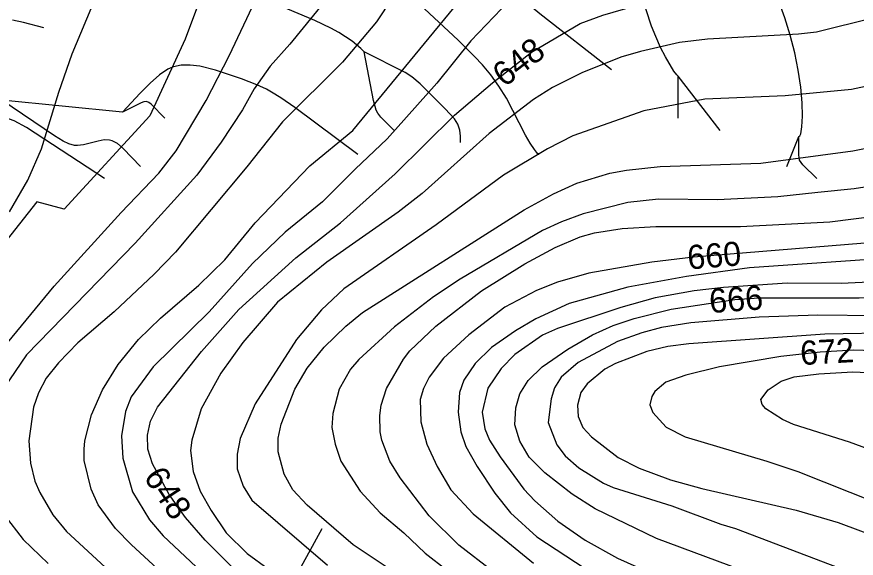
# Model space of a CAD drawing. Extents: x -709584 to -702006, y -1161789 to -1157496.
# Drawn here: x -707390.7 to -707043.2, y -1161156.7 to -1160932.5 of the extents above; entities that cross this region are included whole.
import ezdxf

# ---------------------------------------------------------------- set-up
doc = ezdxf.new("R2010")
doc.units = 0
for name, color, linetype in [('120_vrstevnice hlavní', 7, 'Continuous'), ('121_vrstevnice hlavní_popis', 7, 'Continuous'), ('122_vrstevnice základní', 7, 'Continuous'), ('411_akumulovaný odtok', 7, 'Continuous')]:
    doc.layers.add(name, color=color, linetype=linetype)

msp = doc.modelspace()

# ---------------------------------------------------------------- linework, layer by layer
at = {"layer": '120_vrstevnice hlavní'}
for points in [[(-707255.05, -1160915.98), (-707277.76, -1160943.75), (-707285.86, -1160952.86), (-707292.52, -1160962.26), (-707297.29, -1160970.94), (-707306.11, -1160984.4), (-707316.24, -1160997.99), (-707341.69, -1161026.2), (-707386.68, -1161072.48), (-707396.08, -1161086.22)], [(-707035.76, -1160932.92), (-707059.64, -1160938.83), (-707067.16, -1160939.7), (-707104.77, -1160941.73), (-707116.34, -1160943.17), (-707132.54, -1160946.79), (-707140.64, -1160949.25), (-707156.84, -1160955.61), (-707168.99, -1160961.69), (-707176.8, -1160966.75), (-707195.17, -1160980.78), (-707222.94, -1161005.66), (-707232.92, -1161013.32), (-707262.43, -1161034.15), (-707282.82, -1161050.64), (-707297.14, -1161067.42), (-707306.26, -1161080.01), (-707314.36, -1161094.76), (-707318.26, -1161107.78), (-707318.84, -1161112.12), (-707317.68, -1161120.79), (-707314.79, -1161128.9), (-707310.31, -1161137), (-707304.09, -1161146.25), (-707295.41, -1161154.79), (-707286.73, -1161161.15)], [(-707019.43, -1161024.61), (-707110.55, -1161031.98), (-707127.91, -1161034.15), (-707153.95, -1161038.64), (-707166.96, -1161042.4), (-707175.64, -1161045.87), (-707188.66, -1161052.67), (-707203.56, -1161064.24), (-707214.12, -1161073.78), (-707220.05, -1161081.74), (-707222.36, -1161086.37), (-707223.81, -1161091), (-707223.52, -1161100.26), (-707220.92, -1161109.51), (-707216.72, -1161118.77), (-707211.08, -1161128.32), (-707201.82, -1161138.3), (-707176.8, -1161158.69)], [(-707025.79, -1161063.37), (-707056.17, -1161063.95), (-707112.58, -1161067.85), (-707121.26, -1161069.01), (-707129.94, -1161071.04), (-707142.95, -1161076.1), (-707147.29, -1161078.41), (-707154.67, -1161084.49), (-707157.27, -1161088.11), (-707158.57, -1161093.31), (-707158.29, -1161097.94), (-707156.41, -1161102.57), (-707152.79, -1161106.48), (-707141.8, -1161115.01), (-707133.12, -1161119.35), (-707120.1, -1161124.27), (-707107.08, -1161127.88), (-707068.03, -1161136.85), (-707050.67, -1161141.91), (-707033.31, -1161148.42)], [(-707395.94, -1161138.73), (-707388.12, -1161149), (-707377.71, -1161158.84)]]:
    msp.add_lwpolyline(points, dxfattribs=at)
at = {"layer": '122_vrstevnice základní'}
for points in [[(-707039.39, -1160769.31), (-707047.49, -1160770.03), (-707061.66, -1160772.93), (-707077.86, -1160778.42), (-707092.04, -1160785.51), (-707100.14, -1160790.57), (-707118.22, -1160799.83), (-707147, -1160812.85), (-707157.42, -1160818.2), (-707169.42, -1160827.17), (-707185.91, -1160842.79), (-707194.01, -1160852.91), (-707205.58, -1160873.74), (-707220.05, -1160903.83), (-707229.16, -1160915.26), (-707241.89, -1160934.49), (-707255.92, -1160951.27), (-707280.8, -1160976.01), (-707295.55, -1160994.66), (-707325.06, -1161029.96), (-707333.88, -1161039.07), (-707350.37, -1161054.69), (-707365.42, -1161067.56), (-707373.52, -1161075.81)], [(-707403.02, -1160828.9), (-707379.3, -1160825.14), (-707357.03, -1160819.5), (-707335.33, -1160811.69), (-707311.61, -1160799.68), (-707303.8, -1160796.5), (-707296.72, -1160794.22), (-707287.7, -1160790.45), (-707278.29, -1160798.35), (-707268.79, -1160803.59), (-707264.45, -1160807.35), (-707261.13, -1160812.99), (-707259.54, -1160818.78), (-707260.26, -1160824.56), (-707263.01, -1160829.77), (-707274.15, -1160843.08), (-707281.52, -1160853.2), (-707293.09, -1160875.19), (-707309.15, -1160909.9), (-707321.01, -1160941.73), (-707335.62, -1160973.55), (-707371.13, -1161012.11), (-707382.43, -1161009.09), (-707421.99, -1161059.2)], [(-707340.39, -1161066.12), (-707331.28, -1161057.29), (-707315.37, -1161043.55), (-707304.67, -1161033.14), (-707292.08, -1161017.81), (-707269.37, -1160994.23), (-707251.58, -1160979.62), (-707205.87, -1160923.79), (-707194.59, -1160912.36), (-707174.49, -1160889.07), (-707150.76, -1160867.67), (-707131.09, -1160854.65), (-707074.25, -1160826.3), (-707068.9, -1160824.27), (-707056.46, -1160821.38), (-707034.18, -1160818.63)], [(-707393.77, -1161013.18), (-707386.1, -1161000.16), (-707380.46, -1160987.14), (-707373.37, -1160963.71), (-707367.88, -1160947.8), (-707358.18, -1160924.66), (-707350.23, -1160907.3), (-707345.02, -1160892.83), (-707343.14, -1160881.26), (-707343.58, -1160872.58), (-707344.88, -1160866.8), (-707346.18, -1160863.91), (-707350.52, -1160858.41), (-707355.44, -1160854.65), (-707366.28, -1160852.04), (-707375.54, -1160852.04), (-707396.37, -1160856.39)], [(-707275.16, -1161032.27), (-707256.79, -1161017.81), (-707234.08, -1160997.56), (-707209.49, -1160973.26), (-707193.87, -1160959.8), (-707177.67, -1160947.08), (-707157.56, -1160935.22), (-707148.16, -1160931.74), (-707134.28, -1160927.84), (-707116.92, -1160925.52), (-707085.67, -1160918.44), (-707054.43, -1160909.47), (-707023.48, -1160898.62), (-707009.59, -1160895.44), (-706990.5, -1160892.4), (-706955.49, -1160891.1), (-706921.65, -1160891.68), (-706910.94, -1160892.4), (-706891.85, -1160892.26), (-706873.92, -1160893.41), (-706844.99, -1160893.12), (-706823.58, -1160895.01), (-706800.73, -1160898.5)], [(-707312.33, -1160967.18), (-707302.79, -1160948.67), (-707291.94, -1160925.53)], [(-707190.11, -1160929.14), (-707202.84, -1160942.45), (-707216.87, -1160959.95), (-707237.42, -1160983.07), (-707250.71, -1160995.53), (-707264.17, -1161009.13), (-707279.64, -1161021.71), (-707293.09, -1161034.59), (-707311.03, -1161054.69), (-707334.32, -1161077.4), (-707343.43, -1161089.84), (-707345.75, -1161095.92), (-707347.34, -1161106.04), (-707346.9, -1161115.3), (-707342.85, -1161129.18), (-707335.76, -1161140.76), (-707330.12, -1161147.41), (-707316.53, -1161160.28)], [(-707027.82, -1160958.79), (-707045.17, -1160962.55), (-707072.66, -1160965.16), (-707105.92, -1160966.6), (-707131.09, -1160971.38), (-707160.6, -1160981.79), (-707171.01, -1160987.14), (-707189.24, -1160997.99), (-707217.16, -1161018.68), (-707255.34, -1161045.15), (-707264.6, -1161053.82), (-707275.01, -1161066.12), (-707292.08, -1161092.73), (-707298.3, -1161107.05), (-707299.46, -1161113.56), (-707299.46, -1161119.64), (-707297, -1161126.87), (-707293.38, -1161132.66), (-707262.14, -1161159.56)], [(-707390.87, -1161164.91), (-707407.65, -1161142.2), (-707412.28, -1161132.95), (-707416.33, -1161116.75), (-707416.91, -1161107.2), (-707414.89, -1161097.65), (-707412.86, -1161093.02), (-707405.92, -1161081.45), (-707400.56, -1161074.51), (-707375.25, -1161043.99), (-707347.48, -1161013.47), (-707332, -1160997.27), (-707324.77, -1160988.01), (-707312.33, -1160967.18)], [(-707229.16, -1161166.07), (-707251.44, -1161151.17), (-707270.53, -1161134.68), (-707276.46, -1161128.32), (-707280.08, -1161121.95), (-707282.54, -1161112.7), (-707282.54, -1161106.91), (-707281.23, -1161101.12), (-707275.59, -1161086.66), (-707270.53, -1161077.98), (-707263.44, -1161069.3), (-707254.47, -1161060.62), (-707247.68, -1161054.98), (-707180.71, -1161012.46), (-707168.56, -1161005.8), (-707158.86, -1161001.32), (-707145.27, -1160997.27), (-707138.33, -1160995.97), (-707124.44, -1160994.52), (-707082.78, -1160993.07), (-707044.59, -1160988.01), (-707020.3, -1160983.09)], [(-707004.96, -1160997.7), (-707044.02, -1161003.78), (-707059.06, -1161005.22), (-707075.67, -1161007), (-707100.72, -1161008.26), (-707125.02, -1161007.97), (-707137.75, -1161009.42), (-707156.26, -1161014.05), (-707165.23, -1161017.37), (-707173.04, -1161020.99), (-707207.18, -1161041.09), (-707218.17, -1161048.47), (-707234.37, -1161060.91), (-707249.12, -1161074.36), (-707252.59, -1161078.41), (-707257.22, -1161086.66), (-707259.97, -1161096.78), (-707260.26, -1161102.57), (-707258.96, -1161109.51), (-707256.64, -1161116.46), (-707248.54, -1161128.9), (-707240.3, -1161137.86), (-707230.46, -1161146.25), (-707221.63, -1161154.67), (-707212.38, -1161161.73)], [(-707193.87, -1161162.02), (-707207.75, -1161151.31), (-707220.05, -1161139.17), (-707232.05, -1161123.4), (-707236.25, -1161116.46), (-707239.58, -1161107.78), (-707240.3, -1161104.3), (-707240.44, -1161097.65), (-707239.87, -1161093.31), (-707237.7, -1161086.37), (-707230.61, -1161074.22), (-707228, -1161070.75), (-707217.3, -1161060.62), (-707198.35, -1161046.01), (-707180.42, -1161034.73), (-707167.83, -1161028.08), (-707157.56, -1161023.59), (-707151.63, -1161022), (-707140.06, -1161020.12), (-707126.17, -1161019.25), (-707091.17, -1161019.25), (-707054.14, -1161017.37), (-707035.63, -1161015.06)], [(-707023.77, -1161031.98), (-707087.41, -1161036.47), (-707113.45, -1161040.08), (-707137.75, -1161044.42), (-707162.05, -1161051.22), (-707175.93, -1161057.58), (-707184.32, -1161062.5), (-707194.16, -1161069.45), (-707200.96, -1161076.1), (-707205.73, -1161082.9), (-707207.46, -1161088.11), (-707208.04, -1161096.21), (-707206.89, -1161104.3), (-707204.86, -1161110.38), (-707200.09, -1161118.77), (-707192.85, -1161129.76), (-707186.35, -1161137.86), (-707175.5, -1161147.84), (-707151.49, -1161163.61), (-707122.12, -1161180.24), (-707101.01, -1161189.79), (-707080.9, -1161199.77), (-707059.64, -1161212.5), (-707041.7, -1161225.52)], [(-707300.76, -1161161.29), (-707312.77, -1161149.15), (-707320.87, -1161139.89), (-707327.66, -1161130.34), (-707334.61, -1161117.61), (-707336.49, -1161111.54), (-707336.63, -1161105.75), (-707335.33, -1161099.97), (-707332.44, -1161094.18), (-707314.21, -1161071.04), (-707298.88, -1161053.68), (-707275.16, -1161032.27)], [(-707008.87, -1161040.95), (-707049.51, -1161042.98), (-707071.79, -1161042.83), (-707098.11, -1161044.57), (-707110.26, -1161046.01), (-707126.46, -1161048.91), (-707140.64, -1161052.81), (-707166.96, -1161061.49), (-707173.04, -1161064.38), (-707184.61, -1161072.34), (-707190.25, -1161078.12), (-707195.75, -1161086.22), (-707198.06, -1161096.21), (-707196.91, -1161103.15), (-707195.03, -1161107.78), (-707190.69, -1161114.72), (-707180.85, -1161128.03), (-707176.22, -1161132.95), (-707166.82, -1161141.33), (-707155.39, -1161149.15), (-707142.08, -1161156.67), (-707095.51, -1161177.5)], [(-707143.82, -1161060.33), (-707135.14, -1161057.44), (-707119.81, -1161053.53), (-707093.48, -1161049.49), (-707083.36, -1161048.91), (-707041.99, -1161048.91), (-707005.54, -1161046.45), (-706988.76, -1161047.03), (-706976.03, -1161048.76), (-706959.83, -1161052.09), (-706908.92, -1161064.24), (-706895.03, -1161066.12), (-706877.96, -1161066.84), (-706866.1, -1161065.83), (-706861.48, -1161064.67), (-706849.01, -1161060.63), (-706833.4, -1161054.91), (-706819.71, -1161050.69)], [(-707034.76, -1161056.28), (-707059.06, -1161055.99), (-707083.36, -1161056.86), (-707111.71, -1161059.18), (-707123.86, -1161061.2), (-707131.96, -1161063.37), (-707142.08, -1161066.99), (-707158.29, -1161075.67), (-707165.37, -1161081.74), (-707168.12, -1161086.08), (-707169.57, -1161090.71), (-707170.73, -1161100.54), (-707167.11, -1161109.8), (-707163.78, -1161114.28), (-707158, -1161119.2), (-707147.87, -1161125.57), (-707143.82, -1161127.45), (-707119.52, -1161134.97), (-707099.27, -1161142.64), (-707093.2, -1161144.37), (-707034.47, -1161166.79)], [(-707035.05, -1161185.02), (-707067.74, -1161171.56), (-707085.09, -1161163.75), (-707125.89, -1161148.57), (-707151.34, -1161136.27), (-707160.89, -1161130.2), (-707172.17, -1161121.37), (-707178.68, -1161114.86), (-707182.44, -1161108.21), (-707184.61, -1161101.41), (-707184.18, -1161094.47), (-707182.44, -1161088.68), (-707178.97, -1161083.04), (-707173.18, -1161077.4), (-707162.62, -1161070.17), (-707152.35, -1161064.24), (-707143.82, -1161060.33)], [(-707323.61, -1161169.25), (-707343.29, -1161151.17), (-707349.94, -1161144.37), (-707357.03, -1161134.54), (-707359.92, -1161128.03), (-707362.81, -1161116.17), (-707362.81, -1161111.54), (-707362.52, -1161108.07), (-707359.78, -1161097.36), (-707355.29, -1161086.95), (-707348.78, -1161076.53), (-707340.39, -1161066.12)], [(-707015.38, -1161071.47), (-707044.31, -1161070.6), (-707058.19, -1161071.33), (-707074.39, -1161073.21), (-707099.85, -1161077.4), (-707113.73, -1161080.87), (-707121.98, -1161083.77), (-707126.61, -1161087.67), (-707127.91, -1161089.7), (-707128.67, -1161093.12), (-707127.41, -1161096.3), (-707121.86, -1161102.42), (-707114.02, -1161106.48), (-707080.18, -1161116.46), (-707067.45, -1161120.79), (-707035.05, -1161133.67)], [(-707373.52, -1161075.81), (-707378.58, -1161082.18), (-707381.73, -1161088.2), (-707383.79, -1161094.18), (-707385.81, -1161108.07), (-707385.09, -1161117.32), (-707383.21, -1161124.84), (-707381.18, -1161129.47), (-707375.83, -1161138.73), (-707370.19, -1161145.67), (-707350.52, -1161163.75)], [(-707034.47, -1161112.98), (-707046.04, -1161108.64), (-707069.19, -1161101.27), (-707073.81, -1161099.24), (-707080.61, -1161094.76), (-707082.2, -1161093.02), (-707082.78, -1161091), (-707079.74, -1161086.95), (-707074.25, -1161083.33), (-707068.9, -1161081.6), (-707058.77, -1161080.29), (-707044.59, -1161079.57), (-707026.08, -1161080.29)]]:
    msp.add_lwpolyline(points, dxfattribs=at)
at = {"layer": '411_akumulovaný odtok'}
for p, q in [((-707116.99, -1160974.5), (-707116.99, -1160957)), ((-707099.49, -1160979.5), (-707116.99, -1160957)), ((-707346.99, -1160972), (-707396.99, -1160967)), ((-707071.99, -1160994.5), (-707066.99, -1160982))]:
    msp.add_line(p, q, dxfattribs=at)
for points in [[(-707144.49, -1160954.5), (-707174.15, -1160931.21), (-707182.91, -1160923.87), (-707188.43, -1160918.79), (-707193.49, -1160913.51), (-707200.53, -1160905.45), (-707205.63, -1160900.03), (-707211.25, -1160894.67), (-707222.7, -1160884.16), (-707228.2, -1160878.73), (-707233.1, -1160873.17), (-707241.8, -1160862.14), (-707244.04, -1160859.6), (-707246.41, -1160857.27), (-707248.94, -1160855.24), (-707251.78, -1160853.54), (-707261.08, -1160849.34), (-707264.72, -1160847.37), (-707268.68, -1160844.88), (-707272.8, -1160842.06), (-707280.83, -1160836.08), (-707291.99, -1160827)], [(-707116.99, -1160957), (-707117.54, -1160956.52), (-707118.68, -1160954.94), (-707122.17, -1160949.11), (-707124.21, -1160945.15), (-707126.23, -1160940.66), (-707127.92, -1160936.29), (-707132.36, -1160922.75)], [(-707066.99, -1160982), (-707066.59, -1160981.78), (-707066.2, -1160980.88), (-707065.69, -1160978), (-707065.49, -1160973.64), (-707065.66, -1160968.09), (-707066.22, -1160961.65), (-707067.22, -1160954.64), (-707068.67, -1160947.38), (-707070.6, -1160940.01), (-707072.83, -1160932.94), (-707075.12, -1160926.41)], [(-707246.99, -1160947), (-707248.27, -1160945.64), (-707251.95, -1160942.62), (-707257.46, -1160939), (-707260.69, -1160937.23), (-707267.37, -1160934.05), (-707281.18, -1160928.23)], [(-707174.49, -1160989.5), (-707175.16, -1160989.04), (-707176.43, -1160987.43), (-707178.15, -1160984.86), (-707180.15, -1160981.45), (-707188.02, -1160966.15), (-707191.17, -1160961.13), (-707194.56, -1160956.47), (-707197.98, -1160952.36), (-707201.24, -1160948.86), (-707207.96, -1160942.18), (-707221.97, -1160929.18)], [(-707379.49, -1160937), (-707387.99, -1160934.84), (-707392.57, -1160933.85)], [(-707234.49, -1160979.5), (-707240.04, -1160974.03), (-707241.3, -1160972.41), (-707241.93, -1160971.2), (-707243.01, -1160967.17), (-707246.99, -1160947)], [(-707206.99, -1160984.5), (-707206.99, -1160981.93), (-707207.31, -1160979.49), (-707208.16, -1160976.93), (-707209.5, -1160974.69), (-707213.33, -1160970.57), (-707223.77, -1160960.19), (-707227.19, -1160957.29), (-707229.99, -1160955.52), (-707246.99, -1160947)], [(-707249.49, -1160989.5), (-707275.67, -1160970.08), (-707281.38, -1160966.08), (-707285.29, -1160963.62), (-707287.31, -1160962.5), (-707291.38, -1160960.6), (-707297.7, -1160958.15), (-707308.44, -1160954.57), (-707314.92, -1160952.93), (-707318.99, -1160952.44), (-707322.75, -1160952.57), (-707324.57, -1160952.87), (-707326.33, -1160953.38), (-707328.14, -1160954.19), (-707331.62, -1160956.5), (-707335.56, -1160960.01), (-707339.65, -1160964.14), (-707346.99, -1160972)], [(-707339.49, -1160994.5), (-707346.76, -1160986.98), (-707349.11, -1160985), (-707351.21, -1160983.82), (-707352.32, -1160983.5), (-707354.61, -1160983.47), (-707357.02, -1160983.93), (-707363.18, -1160985.49), (-707365.61, -1160985.78), (-707366.8, -1160985.73), (-707369.23, -1160985.06), (-707371.59, -1160983.92), (-707375.08, -1160981.8), (-707396.99, -1160967)], [(-707329.49, -1160974.5), (-707335.17, -1160968.72), (-707336.09, -1160967.94), (-707337.06, -1160967.48), (-707338.15, -1160967.62), (-707339.28, -1160968.08), (-707346.99, -1160972)], [(-707354.49, -1160999.5), (-707386.74, -1160978.36), (-707391.86, -1160975.57), (-707395.32, -1160974.32), (-707397.08, -1160974.04), (-707400.37, -1160974.25), (-707407.2, -1160975.79), (-707411.05, -1160976.35), (-707416.98, -1160976.75), (-707426.91, -1160977.05), (-707428.92, -1160977.21), (-707431.06, -1160977.6), (-707433.24, -1160978.26), (-707435.33, -1160979.19), (-707437.21, -1160980.42), (-707438.68, -1160981.79), (-707439.89, -1160983.24), (-707441.5, -1160985.82), (-707441.99, -1160987)], [(-707059.49, -1160999.5), (-707065.3, -1160993.76), (-707066.71, -1160991.89), (-707067.04, -1160989.63), (-707066.99, -1160982)], [(-707264.49, -1161144.5), (-707275.56, -1161164.71), (-707278.52, -1161170.97), (-707280.09, -1161175.19), (-707280.68, -1161177.35), (-707281.37, -1161181.73), (-707282.14, -1161195.2), (-707282.66, -1161199.61), (-707283.72, -1161203.83), (-707284.49, -1161205.85), (-707286.4, -1161209.73), (-707287.54, -1161211.58), (-707290.33, -1161215.26), (-707295.06, -1161220.45), (-707321.99, -1161247)]]:
    msp.add_lwpolyline(points, dxfattribs=at)

# ---------------------------------------------------------------- texts
at = {"layer": '121_vrstevnice hlavní_popis'}
for s, rotation, p in [('648', 37.6067, (-707188.86, -1160961.9)), ('660', 4.6464, (-707112.75, -1161037.16)), ('666', 4.1624, (-707103.75, -1161055.21)), ('672', 3.3158, (-707066.16, -1161076.74)), ('648', 303.5173, (-707338.49, -1161123.07))]:
    msp.add_text(s, height=10, rotation=rotation, dxfattribs=at).set_placement(p)

doc.saveas('drawing.dxf')
